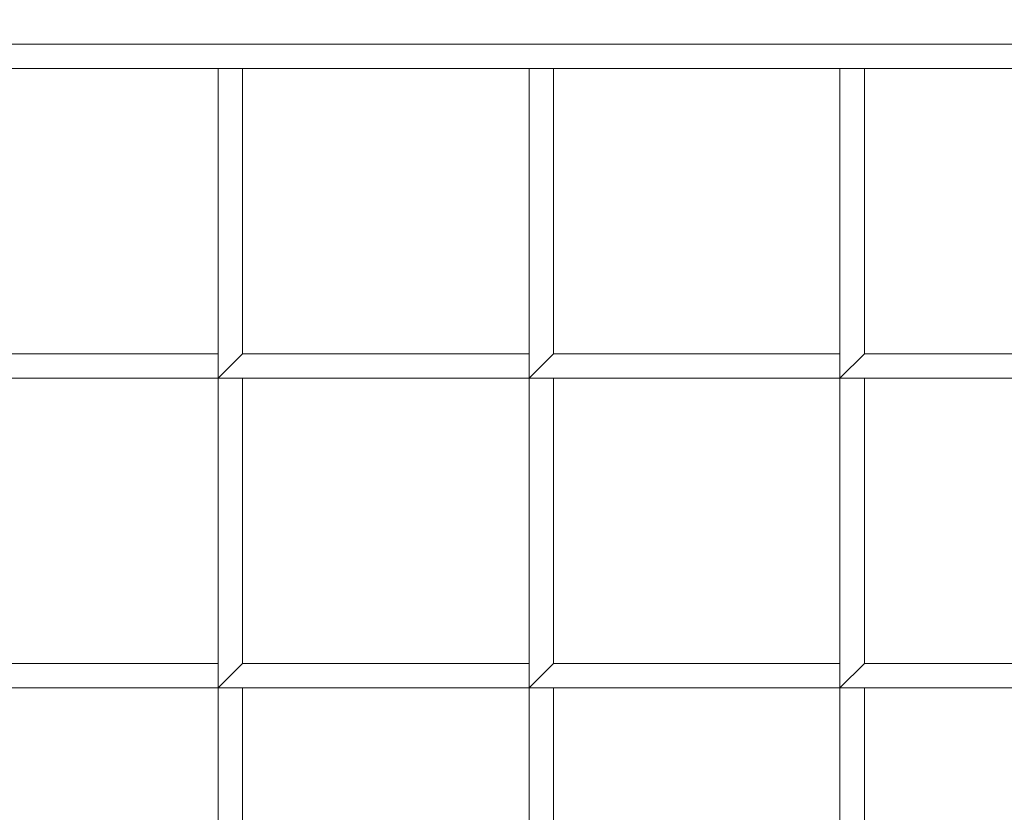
# Model space of a CAD drawing. Header units: inches. Extents: x 15 to 638, y -384 to 556.
# Tile 397 of 656: x 136.18 to 138.7, y 373.41 to 375.44. Entities that reach past the tile are written whole.
import ezdxf

# ---------------------------------------------------------------- set-up
doc = ezdxf.new("R2010")
doc.units = ezdxf.units.IN
doc.header["$MEASUREMENT"] = 0
for name, color, linetype, lineweight in [('A-CLNG', 13, 'Continuous', 9), ('A-FLOR', 192, 'Continuous', 9), ('A-ROOF', 132, 'Continuous', 9), ('M-EQPM', 90, 'Continuous', 9)]:
    doc.layers.add(name, color=color, linetype=linetype, lineweight=lineweight)

# ---------------------------------------------------------------- blocks, each defined once
blk = doc.blocks.new('Air Grill - 8_ x 16_-5608466-_3D_')
at = {"layer": 'M-EQPM'}
mesh = blk.add_polyface(dxfattribs=at)
corners = [(5.5, 9.5, 96), (-5.5, 9.5, 96), (-5.5, -9.5, 96), (5.5, -9.5, 96), (4, -8, 96), (-4, -8, 96), (-4, 8, 96), (4, 8, 96)]
mesh.append_faces([[corners[k] for k in face] for face in [(2, 5, 6, 1), (1, 6, 7, 0)]], dxfattribs={"vtx0": -1, "vtx2": -1})
mesh.append_faces([[corners[k] for k in face] for face in [(4, 5, 2, 3), (7, 4, 3, 0)]], dxfattribs={"vtx1": -1, "vtx3": -1})
mesh = blk.add_polyface(dxfattribs=at)
corners = [(5, -9, 95.75), (-5, -9, 95.75), (-5, 9, 95.75), (5, 9, 95.75), (4, 8, 95.75), (-4, 8, 95.75), (-4, -8, 95.75), (4, -8, 95.75)]
mesh.append_faces([[corners[k] for k in face] for face in [(2, 5, 6, 1), (1, 6, 7, 0)]], dxfattribs={"vtx0": -1, "vtx2": -1})
mesh.append_faces([[corners[k] for k in face] for face in [(4, 5, 2, 3), (7, 4, 3, 0)]], dxfattribs={"vtx1": -1, "vtx3": -1})
mesh = blk.add_polyface(dxfattribs=at)
corners = [(4.25, 8.25, 100), (-4.25, 8.25, 100), (-4.25, -8.25, 100), (4.25, -8.25, 100), (4, 8, 100), (4, -8, 100), (-4, -8, 100), (-4, 8, 100)]
mesh.append_faces([[corners[k] for k in face] for face in [(1, 7, 4, 0), (0, 4, 5, 3)]], dxfattribs={"vtx0": -1, "vtx2": -1})
mesh.append_faces([[corners[k] for k in face] for face in [(6, 7, 1, 2), (5, 6, 2, 3)]], dxfattribs={"vtx1": -1, "vtx3": -1})
mesh = blk.add_polyface(dxfattribs=at)
corners = [(4.25, 8.25, 96), (4.25, -8.25, 96), (-4.25, -8.25, 96), (-4.25, 8.25, 96), (4, 8, 96), (-4, 8, 96), (-4, -8, 96), (4, -8, 96)]
mesh.append_faces([[corners[k] for k in face] for face in [(2, 6, 7, 1), (1, 7, 4, 0)]], dxfattribs={"vtx0": -1, "vtx2": -1})
mesh.append_faces([[corners[k] for k in face] for face in [(5, 6, 2, 3), (4, 5, 3, 0)]], dxfattribs={"vtx1": -1, "vtx3": -1})
mesh = blk.add_polyface(dxfattribs=at)
corners = [(-4, -8, 96.75), (4, -8, 96.75), (4, 8, 96.75), (3.9375, 8, 96.75), (3.9375, -7.9375, 96.75), (-4, -7.9375, 96.75)]
mesh.append_faces([[corners[k] for k in face] for face in [(2, 3, 4, 1)]], dxfattribs={"vtx2": -1})
mesh.append_faces([[corners[k] for k in face] for face in [(4, 5, 0, 1)]], dxfattribs={"vtx3": -1})
mesh = blk.add_polyface(dxfattribs=at)
corners = [(-4, -8, 96), (-4, -7.9375, 96), (3.9375, -7.9375, 96), (3.9375, 8, 96), (4, 8, 96), (4, -8, 96)]
mesh.append_faces([[corners[k] for k in face] for face in [(0, 1, 2, 5)]], dxfattribs={"vtx2": -1})
mesh.append_faces([[corners[k] for k in face] for face in [(2, 3, 4, 5)]], dxfattribs={"vtx3": -1})
mesh = blk.add_polyface(dxfattribs=at)
corners = [(3.9375, 8, 96.75), (3.9375, 8, 96), (3.9375, -7.9375, 96), (3.9375, -7.9375, 96.75)]
mesh.append_faces([[corners[k] for k in face] for face in [(0, 1, 2, 3)]])
mesh = blk.add_polyface(dxfattribs=at)
corners = [(4, -8, 96.75), (4, -8, 96), (4, 8, 96), (4, 8, 96.75)]
mesh.append_faces([[corners[k] for k in face] for face in [(0, 1, 2, 3)]])
mesh = blk.add_polyface(dxfattribs=at)
corners = [(4, 8, 95.75), (4, -8, 95.75), (4, -8, 96), (4, 8, 96)]
mesh.append_faces([[corners[k] for k in face] for face in [(0, 1, 2, 3)]])
mesh = blk.add_polyface(dxfattribs=at)
corners = [(4, 8, 100), (4, 8, 96), (4, -8, 96), (4, -8, 100)]
mesh.append_faces([[corners[k] for k in face] for face in [(0, 1, 2, 3)]])
mesh = blk.add_polyface(dxfattribs=at)
corners = [(1.5563, 5.6094, 97), (1.5563, 4.8125, 97), (1.6187, 4.8125, 97), (1.6187, 5.5469, 97), (2.35, 5.5469, 97), (2.35, 5.6094, 97)]
mesh.append_faces([[corners[k] for k in face] for face in [(1, 2, 3, 0)]], dxfattribs={"vtx2": -1})
mesh.append_faces([[corners[k] for k in face] for face in [(3, 4, 5, 0)]], dxfattribs={"vtx3": -1})
mesh = blk.add_polyface(dxfattribs=at)
corners = [(1.5563, 5.6094, 96), (2.35, 5.6094, 96), (2.35, 5.5469, 96), (1.6187, 5.5469, 96), (1.6187, 4.8125, 96), (1.5563, 4.8125, 96)]
mesh.append_faces([[corners[k] for k in face] for face in [(1, 2, 3, 0)]], dxfattribs={"vtx2": -1})
mesh.append_faces([[corners[k] for k in face] for face in [(3, 4, 5, 0)]], dxfattribs={"vtx3": -1})
mesh = blk.add_polyface(dxfattribs=at)
corners = [(2.35, 5.6094, 97), (2.35, 4.8125, 97), (2.4125, 4.8125, 97), (2.4125, 5.5469, 97), (3.1437, 5.5469, 97), (3.1437, 5.6094, 97)]
mesh.append_faces([[corners[k] for k in face] for face in [(1, 2, 3, 0)]], dxfattribs={"vtx2": -1})
mesh.append_faces([[corners[k] for k in face] for face in [(3, 4, 5, 0)]], dxfattribs={"vtx3": -1})
mesh = blk.add_polyface(dxfattribs=at)
corners = [(2.35, 5.6094, 96), (3.1437, 5.6094, 96), (3.1437, 5.5469, 96), (2.4125, 5.5469, 96), (2.4125, 4.8125, 96), (2.35, 4.8125, 96)]
mesh.append_faces([[corners[k] for k in face] for face in [(1, 2, 3, 0)]], dxfattribs={"vtx2": -1})
mesh.append_faces([[corners[k] for k in face] for face in [(3, 4, 5, 0)]], dxfattribs={"vtx3": -1})
mesh = blk.add_polyface(dxfattribs=at)
corners = [(2.35, 5.6094, 97), (2.35, 5.6094, 96), (2.35, 4.8125, 96), (2.35, 4.8125, 97)]
mesh.append_faces([[corners[k] for k in face] for face in [(0, 1, 2, 3)]])
mesh = blk.add_polyface(dxfattribs=at)
corners = [(3.1437, 5.6094, 97), (3.1437, 4.8125, 97), (3.2063, 4.8125, 97), (3.2063, 5.5469, 97), (3.9375, 5.5469, 97), (3.9375, 5.6094, 97)]
mesh.append_faces([[corners[k] for k in face] for face in [(1, 2, 3, 0)]], dxfattribs={"vtx2": -1})
mesh.append_faces([[corners[k] for k in face] for face in [(3, 4, 5, 0)]], dxfattribs={"vtx3": -1})
mesh = blk.add_polyface(dxfattribs=at)
corners = [(3.1437, 5.6094, 96), (3.9375, 5.6094, 96), (3.9375, 5.5469, 96), (3.2063, 5.5469, 96), (3.2063, 4.8125, 96), (3.1437, 4.8125, 96)]
mesh.append_faces([[corners[k] for k in face] for face in [(1, 2, 3, 0)]], dxfattribs={"vtx2": -1})
mesh.append_faces([[corners[k] for k in face] for face in [(3, 4, 5, 0)]], dxfattribs={"vtx3": -1})
mesh = blk.add_polyface(dxfattribs=at)
corners = [(3.1437, 5.6094, 97), (3.1437, 5.6094, 96), (3.1437, 4.8125, 96), (3.1437, 4.8125, 97)]
mesh.append_faces([[corners[k] for k in face] for face in [(0, 1, 2, 3)]])
mesh = blk.add_polyface(dxfattribs=at)
corners = [(2.4125, 4.8125, 97), (2.4125, 4.8125, 96), (2.4125, 5.5469, 96), (2.4125, 5.5469, 97)]
mesh.append_faces([[corners[k] for k in face] for face in [(0, 1, 2, 3)]])
mesh = blk.add_polyface(dxfattribs=at)
corners = [(3.2063, 4.8125, 97), (3.2063, 4.8125, 96), (3.2063, 5.5469, 96), (3.2063, 5.5469, 97)]
mesh.append_faces([[corners[k] for k in face] for face in [(0, 1, 2, 3)]])
mesh = blk.add_polyface(dxfattribs=at)
corners = [(1.5563, 4.8125, 97), (1.5563, 4.0156, 97), (1.6187, 4.0156, 97), (1.6187, 4.75, 97), (2.35, 4.75, 97), (2.35, 4.8125, 97)]
mesh.append_faces([[corners[k] for k in face] for face in [(1, 2, 3, 0)]], dxfattribs={"vtx2": -1})
mesh.append_faces([[corners[k] for k in face] for face in [(3, 4, 5, 0)]], dxfattribs={"vtx3": -1})
mesh = blk.add_polyface(dxfattribs=at)
corners = [(1.5563, 4.8125, 96), (2.35, 4.8125, 96), (2.35, 4.75, 96), (1.6187, 4.75, 96), (1.6187, 4.0156, 96), (1.5563, 4.0156, 96)]
mesh.append_faces([[corners[k] for k in face] for face in [(1, 2, 3, 0)]], dxfattribs={"vtx2": -1})
mesh.append_faces([[corners[k] for k in face] for face in [(3, 4, 5, 0)]], dxfattribs={"vtx3": -1})
mesh = blk.add_polyface(dxfattribs=at)
corners = [(2.35, 4.8125, 97), (2.35, 4.8125, 96), (1.5563, 4.8125, 96), (1.5563, 4.8125, 97)]
mesh.append_faces([[corners[k] for k in face] for face in [(0, 1, 2, 3)]])
mesh = blk.add_polyface(dxfattribs=at)
corners = [(2.35, 4.8125, 97), (2.35, 4.8125, 96), (2.4125, 4.8125, 96), (2.4125, 4.8125, 97)]
mesh.append_faces([[corners[k] for k in face] for face in [(0, 1, 2, 3)]])
mesh = blk.add_polyface(dxfattribs=at)
corners = [(2.35, 4.8125, 97), (2.35, 4.0156, 97), (2.4125, 4.0156, 97), (2.4125, 4.75, 97), (3.1437, 4.75, 97), (3.1437, 4.8125, 97)]
mesh.append_faces([[corners[k] for k in face] for face in [(1, 2, 3, 0)]], dxfattribs={"vtx2": -1})
mesh.append_faces([[corners[k] for k in face] for face in [(3, 4, 5, 0)]], dxfattribs={"vtx3": -1})
mesh = blk.add_polyface(dxfattribs=at)
corners = [(2.35, 4.8125, 96), (3.1437, 4.8125, 96), (3.1437, 4.75, 96), (2.4125, 4.75, 96), (2.4125, 4.0156, 96), (2.35, 4.0156, 96)]
mesh.append_faces([[corners[k] for k in face] for face in [(1, 2, 3, 0)]], dxfattribs={"vtx2": -1})
mesh.append_faces([[corners[k] for k in face] for face in [(3, 4, 5, 0)]], dxfattribs={"vtx3": -1})
mesh = blk.add_polyface(dxfattribs=at)
corners = [(2.35, 4.8125, 97), (2.35, 4.8125, 96), (2.35, 4.0156, 96), (2.35, 4.0156, 97)]
mesh.append_faces([[corners[k] for k in face] for face in [(0, 1, 2, 3)]])
mesh = blk.add_polyface(dxfattribs=at)
corners = [(3.1437, 4.8125, 97), (3.1437, 4.8125, 96), (2.35, 4.8125, 96), (2.35, 4.8125, 97)]
mesh.append_faces([[corners[k] for k in face] for face in [(0, 1, 2, 3)]])
mesh = blk.add_polyface(dxfattribs=at)
corners = [(2.35, 4.75, 97), (2.35, 4.75, 96), (2.35, 4.8125, 96), (2.35, 4.8125, 97)]
mesh.append_faces([[corners[k] for k in face] for face in [(0, 1, 2, 3)]])
mesh = blk.add_polyface(dxfattribs=at)
corners = [(3.1437, 4.8125, 97), (3.1437, 4.8125, 96), (3.2063, 4.8125, 96), (3.2063, 4.8125, 97)]
mesh.append_faces([[corners[k] for k in face] for face in [(0, 1, 2, 3)]])
mesh = blk.add_polyface(dxfattribs=at)
corners = [(3.1437, 4.75, 97), (3.1437, 4.75, 96), (3.1437, 4.8125, 96), (3.1437, 4.8125, 97)]
mesh.append_faces([[corners[k] for k in face] for face in [(0, 1, 2, 3)]])
mesh = blk.add_polyface(dxfattribs=at)
corners = [(3.1437, 4.8125, 97), (3.1437, 4.0156, 97), (3.2063, 4.0156, 97), (3.2063, 4.75, 97), (3.9375, 4.75, 97), (3.9375, 4.8125, 97)]
mesh.append_faces([[corners[k] for k in face] for face in [(1, 2, 3, 0)]], dxfattribs={"vtx2": -1})
mesh.append_faces([[corners[k] for k in face] for face in [(3, 4, 5, 0)]], dxfattribs={"vtx3": -1})
mesh = blk.add_polyface(dxfattribs=at)
corners = [(3.1437, 4.8125, 96), (3.9375, 4.8125, 96), (3.9375, 4.75, 96), (3.2063, 4.75, 96), (3.2063, 4.0156, 96), (3.1437, 4.0156, 96)]
mesh.append_faces([[corners[k] for k in face] for face in [(1, 2, 3, 0)]], dxfattribs={"vtx2": -1})
mesh.append_faces([[corners[k] for k in face] for face in [(3, 4, 5, 0)]], dxfattribs={"vtx3": -1})
mesh = blk.add_polyface(dxfattribs=at)
corners = [(3.1437, 4.8125, 97), (3.1437, 4.8125, 96), (3.1437, 4.0156, 96), (3.1437, 4.0156, 97)]
mesh.append_faces([[corners[k] for k in face] for face in [(0, 1, 2, 3)]])
mesh = blk.add_polyface(dxfattribs=at)
corners = [(3.9375, 4.8125, 97), (3.9375, 4.8125, 96), (3.1437, 4.8125, 96), (3.1437, 4.8125, 97)]
mesh.append_faces([[corners[k] for k in face] for face in [(0, 1, 2, 3)]])
mesh = blk.add_polyface(dxfattribs=at)
corners = [(3.9375, 4.75, 97), (3.9375, 4.75, 96), (3.9375, 4.8125, 96), (3.9375, 4.8125, 97)]
mesh.append_faces([[corners[k] for k in face] for face in [(0, 1, 2, 3)]])
mesh = blk.add_polyface(dxfattribs=at)
corners = [(1.6187, 4.75, 97), (1.6187, 4.75, 96), (2.35, 4.75, 96), (2.35, 4.75, 97)]
mesh.append_faces([[corners[k] for k in face] for face in [(0, 1, 2, 3)]])
mesh = blk.add_polyface(dxfattribs=at)
corners = [(2.4125, 4.0156, 97), (2.4125, 4.0156, 96), (2.4125, 4.75, 96), (2.4125, 4.75, 97)]
mesh.append_faces([[corners[k] for k in face] for face in [(0, 1, 2, 3)]])
mesh = blk.add_polyface(dxfattribs=at)
corners = [(2.4125, 4.75, 97), (2.4125, 4.75, 96), (3.1437, 4.75, 96), (3.1437, 4.75, 97)]
mesh.append_faces([[corners[k] for k in face] for face in [(0, 1, 2, 3)]])
mesh = blk.add_polyface(dxfattribs=at)
corners = [(3.2063, 4.0156, 97), (3.2063, 4.0156, 96), (3.2063, 4.75, 96), (3.2063, 4.75, 97)]
mesh.append_faces([[corners[k] for k in face] for face in [(0, 1, 2, 3)]])
mesh = blk.add_polyface(dxfattribs=at)
corners = [(3.2063, 4.75, 97), (3.2063, 4.75, 96), (3.9375, 4.75, 96), (3.9375, 4.75, 97)]
mesh.append_faces([[corners[k] for k in face] for face in [(0, 1, 2, 3)]])
mesh = blk.add_polyface(dxfattribs=at)
corners = [(1.5563, 4.0156, 97), (1.5563, 3.2187, 97), (1.6187, 3.2187, 97), (1.6187, 3.9531, 97), (2.35, 3.9531, 97), (2.35, 4.0156, 97)]
mesh.append_faces([[corners[k] for k in face] for face in [(1, 2, 3, 0)]], dxfattribs={"vtx2": -1})
mesh.append_faces([[corners[k] for k in face] for face in [(3, 4, 5, 0)]], dxfattribs={"vtx3": -1})
mesh = blk.add_polyface(dxfattribs=at)
corners = [(1.5563, 4.0156, 96), (2.35, 4.0156, 96), (2.35, 3.9531, 96), (1.6187, 3.9531, 96), (1.6187, 3.2187, 96), (1.5563, 3.2187, 96)]
mesh.append_faces([[corners[k] for k in face] for face in [(1, 2, 3, 0)]], dxfattribs={"vtx2": -1})
mesh.append_faces([[corners[k] for k in face] for face in [(3, 4, 5, 0)]], dxfattribs={"vtx3": -1})
mesh = blk.add_polyface(dxfattribs=at)
corners = [(2.35, 4.0156, 97), (2.35, 4.0156, 96), (1.5563, 4.0156, 96), (1.5563, 4.0156, 97)]
mesh.append_faces([[corners[k] for k in face] for face in [(0, 1, 2, 3)]])
mesh = blk.add_polyface(dxfattribs=at)
corners = [(2.35, 4.0156, 97), (2.35, 4.0156, 96), (2.4125, 4.0156, 96), (2.4125, 4.0156, 97)]
mesh.append_faces([[corners[k] for k in face] for face in [(0, 1, 2, 3)]])
mesh = blk.add_polyface(dxfattribs=at)
corners = [(2.35, 4.0156, 97), (2.35, 3.2187, 97), (2.4125, 3.2187, 97), (2.4125, 3.9531, 97), (3.1437, 3.9531, 97), (3.1437, 4.0156, 97)]
mesh.append_faces([[corners[k] for k in face] for face in [(1, 2, 3, 0)]], dxfattribs={"vtx2": -1})
mesh.append_faces([[corners[k] for k in face] for face in [(3, 4, 5, 0)]], dxfattribs={"vtx3": -1})
mesh = blk.add_polyface(dxfattribs=at)
corners = [(2.35, 4.0156, 96), (3.1437, 4.0156, 96), (3.1437, 3.9531, 96), (2.4125, 3.9531, 96), (2.4125, 3.2187, 96), (2.35, 3.2187, 96)]
mesh.append_faces([[corners[k] for k in face] for face in [(1, 2, 3, 0)]], dxfattribs={"vtx2": -1})
mesh.append_faces([[corners[k] for k in face] for face in [(3, 4, 5, 0)]], dxfattribs={"vtx3": -1})
mesh = blk.add_polyface(dxfattribs=at)
corners = [(2.35, 4.0156, 97), (2.35, 4.0156, 96), (2.35, 3.2187, 96), (2.35, 3.2187, 97)]
mesh.append_faces([[corners[k] for k in face] for face in [(0, 1, 2, 3)]])
mesh = blk.add_polyface(dxfattribs=at)
corners = [(3.1437, 4.0156, 97), (3.1437, 4.0156, 96), (2.35, 4.0156, 96), (2.35, 4.0156, 97)]
mesh.append_faces([[corners[k] for k in face] for face in [(0, 1, 2, 3)]])
mesh = blk.add_polyface(dxfattribs=at)
corners = [(2.35, 3.9531, 97), (2.35, 3.9531, 96), (2.35, 4.0156, 96), (2.35, 4.0156, 97)]
mesh.append_faces([[corners[k] for k in face] for face in [(0, 1, 2, 3)]])
mesh = blk.add_polyface(dxfattribs=at)
corners = [(3.1437, 4.0156, 97), (3.1437, 4.0156, 96), (3.2063, 4.0156, 96), (3.2063, 4.0156, 97)]
mesh.append_faces([[corners[k] for k in face] for face in [(0, 1, 2, 3)]])
mesh = blk.add_polyface(dxfattribs=at)
corners = [(3.1437, 3.9531, 97), (3.1437, 3.9531, 96), (3.1437, 4.0156, 96), (3.1437, 4.0156, 97)]
mesh.append_faces([[corners[k] for k in face] for face in [(0, 1, 2, 3)]])
mesh = blk.add_polyface(dxfattribs=at)
corners = [(3.1437, 4.0156, 97), (3.1437, 3.2187, 97), (3.2063, 3.2187, 97), (3.2063, 3.9531, 97), (3.9375, 3.9531, 97), (3.9375, 4.0156, 97)]
mesh.append_faces([[corners[k] for k in face] for face in [(1, 2, 3, 0)]], dxfattribs={"vtx2": -1})
mesh.append_faces([[corners[k] for k in face] for face in [(3, 4, 5, 0)]], dxfattribs={"vtx3": -1})
mesh = blk.add_polyface(dxfattribs=at)
corners = [(3.1437, 4.0156, 96), (3.9375, 4.0156, 96), (3.9375, 3.9531, 96), (3.2063, 3.9531, 96), (3.2063, 3.2187, 96), (3.1437, 3.2187, 96)]
mesh.append_faces([[corners[k] for k in face] for face in [(1, 2, 3, 0)]], dxfattribs={"vtx2": -1})
mesh.append_faces([[corners[k] for k in face] for face in [(3, 4, 5, 0)]], dxfattribs={"vtx3": -1})
mesh = blk.add_polyface(dxfattribs=at)
corners = [(3.1437, 4.0156, 97), (3.1437, 4.0156, 96), (3.1437, 3.2187, 96), (3.1437, 3.2187, 97)]
mesh.append_faces([[corners[k] for k in face] for face in [(0, 1, 2, 3)]])
mesh = blk.add_polyface(dxfattribs=at)
corners = [(3.9375, 4.0156, 97), (3.9375, 4.0156, 96), (3.1437, 4.0156, 96), (3.1437, 4.0156, 97)]
mesh.append_faces([[corners[k] for k in face] for face in [(0, 1, 2, 3)]])
mesh = blk.add_polyface(dxfattribs=at)
corners = [(3.9375, 3.9531, 97), (3.9375, 3.9531, 96), (3.9375, 4.0156, 96), (3.9375, 4.0156, 97)]
mesh.append_faces([[corners[k] for k in face] for face in [(0, 1, 2, 3)]])
mesh = blk.add_polyface(dxfattribs=at)
corners = [(1.6187, 3.9531, 97), (1.6187, 3.9531, 96), (2.35, 3.9531, 96), (2.35, 3.9531, 97)]
mesh.append_faces([[corners[k] for k in face] for face in [(0, 1, 2, 3)]])
mesh = blk.add_polyface(dxfattribs=at)
corners = [(2.4125, 3.2187, 97), (2.4125, 3.2187, 96), (2.4125, 3.9531, 96), (2.4125, 3.9531, 97)]
mesh.append_faces([[corners[k] for k in face] for face in [(0, 1, 2, 3)]])
mesh = blk.add_polyface(dxfattribs=at)
corners = [(2.4125, 3.9531, 97), (2.4125, 3.9531, 96), (3.1437, 3.9531, 96), (3.1437, 3.9531, 97)]
mesh.append_faces([[corners[k] for k in face] for face in [(0, 1, 2, 3)]])
mesh = blk.add_polyface(dxfattribs=at)
corners = [(3.2063, 3.2187, 97), (3.2063, 3.2187, 96), (3.2063, 3.9531, 96), (3.2063, 3.9531, 97)]
mesh.append_faces([[corners[k] for k in face] for face in [(0, 1, 2, 3)]])
mesh = blk.add_polyface(dxfattribs=at)
corners = [(3.2063, 3.9531, 97), (3.2063, 3.9531, 96), (3.9375, 3.9531, 96), (3.9375, 3.9531, 97)]
mesh.append_faces([[corners[k] for k in face] for face in [(0, 1, 2, 3)]])
mesh = blk.add_polyface(dxfattribs=at)
corners = [(1.5563, 3.2187, 97), (1.5563, 2.4219, 97), (1.6187, 2.4219, 97), (1.6187, 3.1563, 97), (2.35, 3.1563, 97), (2.35, 3.2187, 97)]
mesh.append_faces([[corners[k] for k in face] for face in [(1, 2, 3, 0)]], dxfattribs={"vtx2": -1})
mesh.append_faces([[corners[k] for k in face] for face in [(3, 4, 5, 0)]], dxfattribs={"vtx3": -1})
mesh = blk.add_polyface(dxfattribs=at)
corners = [(1.5563, 3.2187, 96), (2.35, 3.2187, 96), (2.35, 3.1563, 96), (1.6187, 3.1563, 96), (1.6187, 2.4219, 96), (1.5563, 2.4219, 96)]
mesh.append_faces([[corners[k] for k in face] for face in [(1, 2, 3, 0)]], dxfattribs={"vtx2": -1})
mesh.append_faces([[corners[k] for k in face] for face in [(3, 4, 5, 0)]], dxfattribs={"vtx3": -1})
mesh = blk.add_polyface(dxfattribs=at)
corners = [(2.35, 3.2187, 97), (2.35, 3.2187, 96), (1.5563, 3.2187, 96), (1.5563, 3.2187, 97)]
mesh.append_faces([[corners[k] for k in face] for face in [(0, 1, 2, 3)]])
mesh = blk.add_polyface(dxfattribs=at)
corners = [(2.35, 3.2187, 97), (2.35, 3.2187, 96), (2.4125, 3.2187, 96), (2.4125, 3.2187, 97)]
mesh.append_faces([[corners[k] for k in face] for face in [(0, 1, 2, 3)]])
mesh = blk.add_polyface(dxfattribs=at)
corners = [(2.35, 3.2187, 97), (2.35, 2.4219, 97), (2.4125, 2.4219, 97), (2.4125, 3.1563, 97), (3.1437, 3.1563, 97), (3.1437, 3.2187, 97)]
mesh.append_faces([[corners[k] for k in face] for face in [(1, 2, 3, 0)]], dxfattribs={"vtx2": -1})
mesh.append_faces([[corners[k] for k in face] for face in [(3, 4, 5, 0)]], dxfattribs={"vtx3": -1})
mesh = blk.add_polyface(dxfattribs=at)
corners = [(2.35, 3.2187, 96), (3.1437, 3.2187, 96), (3.1437, 3.1563, 96), (2.4125, 3.1563, 96), (2.4125, 2.4219, 96), (2.35, 2.4219, 96)]
mesh.append_faces([[corners[k] for k in face] for face in [(1, 2, 3, 0)]], dxfattribs={"vtx2": -1})
mesh.append_faces([[corners[k] for k in face] for face in [(3, 4, 5, 0)]], dxfattribs={"vtx3": -1})
mesh = blk.add_polyface(dxfattribs=at)
corners = [(2.35, 3.2187, 97), (2.35, 3.2187, 96), (2.35, 2.4219, 96), (2.35, 2.4219, 97)]
mesh.append_faces([[corners[k] for k in face] for face in [(0, 1, 2, 3)]])
mesh = blk.add_polyface(dxfattribs=at)
corners = [(3.1437, 3.2187, 97), (3.1437, 3.2187, 96), (2.35, 3.2187, 96), (2.35, 3.2187, 97)]
mesh.append_faces([[corners[k] for k in face] for face in [(0, 1, 2, 3)]])
mesh = blk.add_polyface(dxfattribs=at)
corners = [(2.35, 3.1563, 97), (2.35, 3.1563, 96), (2.35, 3.2187, 96), (2.35, 3.2187, 97)]
mesh.append_faces([[corners[k] for k in face] for face in [(0, 1, 2, 3)]])
mesh = blk.add_polyface(dxfattribs=at)
corners = [(3.1437, 3.2187, 97), (3.1437, 3.2187, 96), (3.2063, 3.2187, 96), (3.2063, 3.2187, 97)]
mesh.append_faces([[corners[k] for k in face] for face in [(0, 1, 2, 3)]])
mesh = blk.add_polyface(dxfattribs=at)
corners = [(3.1437, 3.1563, 97), (3.1437, 3.1563, 96), (3.1437, 3.2187, 96), (3.1437, 3.2187, 97)]
mesh.append_faces([[corners[k] for k in face] for face in [(0, 1, 2, 3)]])
mesh = blk.add_polyface(dxfattribs=at)
corners = [(3.1437, 3.2187, 97), (3.1437, 2.4219, 97), (3.2063, 2.4219, 97), (3.2063, 3.1563, 97), (3.9375, 3.1563, 97), (3.9375, 3.2187, 97)]
mesh.append_faces([[corners[k] for k in face] for face in [(1, 2, 3, 0)]], dxfattribs={"vtx2": -1})
mesh.append_faces([[corners[k] for k in face] for face in [(3, 4, 5, 0)]], dxfattribs={"vtx3": -1})
mesh = blk.add_polyface(dxfattribs=at)
corners = [(3.1437, 3.2187, 96), (3.9375, 3.2187, 96), (3.9375, 3.1563, 96), (3.2063, 3.1563, 96), (3.2063, 2.4219, 96), (3.1437, 2.4219, 96)]
mesh.append_faces([[corners[k] for k in face] for face in [(1, 2, 3, 0)]], dxfattribs={"vtx2": -1})
mesh.append_faces([[corners[k] for k in face] for face in [(3, 4, 5, 0)]], dxfattribs={"vtx3": -1})
mesh = blk.add_polyface(dxfattribs=at)
corners = [(3.1437, 3.2187, 97), (3.1437, 3.2187, 96), (3.1437, 2.4219, 96), (3.1437, 2.4219, 97)]
mesh.append_faces([[corners[k] for k in face] for face in [(0, 1, 2, 3)]])
mesh = blk.add_polyface(dxfattribs=at)
corners = [(3.9375, 3.2187, 97), (3.9375, 3.2187, 96), (3.1437, 3.2187, 96), (3.1437, 3.2187, 97)]
mesh.append_faces([[corners[k] for k in face] for face in [(0, 1, 2, 3)]])
mesh = blk.add_polyface(dxfattribs=at)
corners = [(3.9375, 3.1563, 97), (3.9375, 3.1563, 96), (3.9375, 3.2187, 96), (3.9375, 3.2187, 97)]
mesh.append_faces([[corners[k] for k in face] for face in [(0, 1, 2, 3)]])
mesh = blk.add_polyface(dxfattribs=at)
corners = [(1.6187, 3.1563, 97), (1.6187, 3.1563, 96), (2.35, 3.1563, 96), (2.35, 3.1563, 97)]
mesh.append_faces([[corners[k] for k in face] for face in [(0, 1, 2, 3)]])
mesh = blk.add_polyface(dxfattribs=at)
corners = [(2.4125, 2.4219, 97), (2.4125, 2.4219, 96), (2.4125, 3.1563, 96), (2.4125, 3.1563, 97)]
mesh.append_faces([[corners[k] for k in face] for face in [(0, 1, 2, 3)]])
mesh = blk.add_polyface(dxfattribs=at)
corners = [(2.4125, 3.1563, 97), (2.4125, 3.1563, 96), (3.1437, 3.1563, 96), (3.1437, 3.1563, 97)]
mesh.append_faces([[corners[k] for k in face] for face in [(0, 1, 2, 3)]])
mesh = blk.add_polyface(dxfattribs=at)
corners = [(3.2063, 2.4219, 97), (3.2063, 2.4219, 96), (3.2063, 3.1563, 96), (3.2063, 3.1563, 97)]
mesh.append_faces([[corners[k] for k in face] for face in [(0, 1, 2, 3)]])
mesh = blk.add_polyface(dxfattribs=at)
corners = [(3.2063, 3.1563, 97), (3.2063, 3.1563, 96), (3.9375, 3.1563, 96), (3.9375, 3.1563, 97)]
mesh.append_faces([[corners[k] for k in face] for face in [(0, 1, 2, 3)]])

msp = doc.modelspace()

# ---------------------------------------------------------------- block references
at = {"layer": 'M-EQPM', "rotation": 89.9999999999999}
msp.add_blockref('Air Grill - 8_ x 16_-5608466-_3D_', (141.5, 371.375, 12), dxfattribs=at)

# ---------------------------------------------------------------- meshes
at = {"layer": 'A-CLNG'}
mesh = msp.add_polyface(dxfattribs=at)
corners = [(169.5, 390.875, 110.0472), (115.4919, 390.875, 110.0472), (115.4919, 276.5, 110.0472), (169.5, 276.5, 110.0472), (133.25, 375.625, 110.0472), (149.75, 375.625, 110.0472), (149.75, 367.125, 110.0472), (133.25, 367.125, 110.0472)]
mesh.append_faces([[corners[k] for k in face] for face in [(7, 2, 6)]], dxfattribs={"vtx0": -1, "vtx1": -1})
mesh.append_faces([[corners[k] for k in face] for face in [(0, 5, 6), (5, 0, 1, 4)]], dxfattribs={"vtx0": -1, "vtx2": -1})
mesh.append_faces([[corners[k] for k in face] for face in [(6, 2, 3, 0)]], dxfattribs={"vtx0": -1, "vtx3": -1})
mesh.append_faces([[corners[k] for k in face] for face in [(7, 4, 1, 2)]], dxfattribs={"vtx1": -1, "vtx3": -1})
mesh = msp.add_polyface(dxfattribs=at)
corners = [(169.5, 390.875, 108), (169.5, 276.5, 108), (115.4919, 276.5, 108), (115.4919, 390.875, 108), (161.736, 359.1317, 108), (115.736, 359.1317, 108), (115.736, 349.1317, 108), (161.736, 349.1317, 108), (133.25, 375.625, 108), (133.25, 367.125, 108), (149.75, 367.125, 108), (149.75, 375.625, 108)]
mesh.append_faces([[corners[k] for k in face] for face in [(5, 3, 8, 9)]], dxfattribs={"vtx0": -1, "vtx1": -1, "vtx3": -1})
mesh.append_faces([[corners[k] for k in face] for face in [(6, 2, 3, 5), (2, 6, 7, 1)]], dxfattribs={"vtx0": -1, "vtx2": -1})
mesh.append_faces([[corners[k] for k in face] for face in [(4, 10, 11, 0)]], dxfattribs={"vtx0": -1, "vtx2": -1, "vtx3": -1})
mesh.append_faces([[corners[k] for k in face] for face in [(11, 8, 3, 0), (4, 5, 9, 10), (7, 4, 0, 1)]], dxfattribs={"vtx1": -1, "vtx3": -1})
at = {"layer": 'A-FLOR'}
mesh = msp.add_polyface(dxfattribs=at)
corners = [(34.9919, -40.32, -2), (35.9919, -40.32, -2), (35.9919, 270, -2), (33.9919, 270, -2), (33.9919, 351, -2), (31.9919, 351, -2), (31.9919, 443, -2), (171.25, 443, -2), (171.25, 444, -2), (478.25, 444, -2), (478.25, 445.5, -2), (612, 445.5, -2), (612, 273.5, -2), (610, 273.5, -2), (610, -38.57, -2), (614.75, -38.57, -2), (614.75, -307.5, -2), (528, -307.5, -2), (528, -314.25, -2), (184.75, -314.25, -2), (184.75, -279.55, -2), (109.75, -279.55, -2), (109.75, -229.75, -2), (132.5, -229.75, -2), (132.5, -176.25, -2), (34.9919, -176.25, -2)]
mesh.append_faces([[corners[k] for k in face] for face in [(14, 17, 24)]], dxfattribs={"vtx0": -1, "vtx1": -1, "vtx2": -1})
mesh.append_faces([[corners[k] for k in face] for face in [(20, 23, 24, 17)]], dxfattribs={"vtx0": -1, "vtx2": -1, "vtx3": -1})
mesh.append_faces([[corners[k] for k in face] for face in [(19, 20, 17, 18)]], dxfattribs={"vtx1": -1})
mesh.append_faces([[corners[k] for k in face] for face in [(1, 2, 14, 24), (13, 14, 2, 7)]], dxfattribs={"vtx1": -1, "vtx2": -1, "vtx3": -1})
mesh.append_faces([[corners[k] for k in face] for face in [(25, 0, 1, 24), (21, 22, 23, 20), (9, 10, 11)]], dxfattribs={"vtx2": -1})
mesh.append_faces([[corners[k] for k in face] for face in [(2, 3, 4, 7), (7, 8, 9, 13), (11, 12, 13, 9)]], dxfattribs={"vtx2": -1, "vtx3": -1})
mesh.append_faces([[corners[k] for k in face] for face in [(4, 5, 6, 7), (14, 15, 16, 17)]], dxfattribs={"vtx3": -1})
mesh = msp.add_polyface(dxfattribs=at)
corners = [(34.9919, -40.32), (34.9919, -176.25), (132.5, -176.25), (132.5, -229.75), (109.75, -229.75), (109.75, -279.55), (184.75, -279.55), (184.75, -314.25), (528, -314.25), (528, -307.5), (614.75, -307.5), (614.75, -38.57), (610, -38.57), (610, 273.5), (612, 273.5), (612, 445.5), (478.25, 445.5), (478.25, 444), (171.25, 444), (171.25, 443), (31.9919, 443), (31.9919, 351), (33.9919, 351), (33.9919, 270), (35.9919, 270), (35.9919, -40.32)]
mesh.append_faces([[corners[k] for k in face] for face in [(9, 6, 7, 8)]], dxfattribs={"vtx0": -1})
mesh.append_faces([[corners[k] for k in face] for face in [(3, 6, 2)]], dxfattribs={"vtx0": -1, "vtx1": -1})
mesh.append_faces([[corners[k] for k in face] for face in [(2, 6, 9, 12)]], dxfattribs={"vtx0": -1, "vtx1": -1, "vtx2": -1, "vtx3": -1})
mesh.append_faces([[corners[k] for k in face] for face in [(24, 12, 13, 19), (12, 24, 25, 2)]], dxfattribs={"vtx0": -1, "vtx2": -1, "vtx3": -1})
mesh.append_faces([[corners[k] for k in face] for face in [(16, 17, 15)]], dxfattribs={"vtx1": -1})
mesh.append_faces([[corners[k] for k in face] for face in [(10, 11, 12, 9), (20, 21, 22, 19)]], dxfattribs={"vtx2": -1})
mesh.append_faces([[corners[k] for k in face] for face in [(13, 14, 15, 17), (17, 18, 19, 13), (22, 23, 24, 19)]], dxfattribs={"vtx2": -1, "vtx3": -1})
mesh.append_faces([[corners[k] for k in face] for face in [(3, 4, 5, 6), (25, 0, 1, 2)]], dxfattribs={"vtx3": -1})
at = {"layer": 'A-ROOF'}
mesh = msp.add_polyface(dxfattribs=at)
corners = [(614, 445.5, 132), (614, -33.5, 132), (33.9919, -33.5, 132), (33.9919, 445.5, 132)]
mesh.append_faces([[corners[k] for k in face] for face in [(0, 1, 2, 3)]])
mesh = msp.add_polyface(dxfattribs=at)
corners = [(33.9919, 445.5, 143.5), (33.9919, -33.5, 143.5), (614, -33.5, 143.5), (614, 445.5, 143.5)]
mesh.append_faces([[corners[k] for k in face] for face in [(0, 1, 2, 3)]])

doc.saveas('drawing.dxf')
